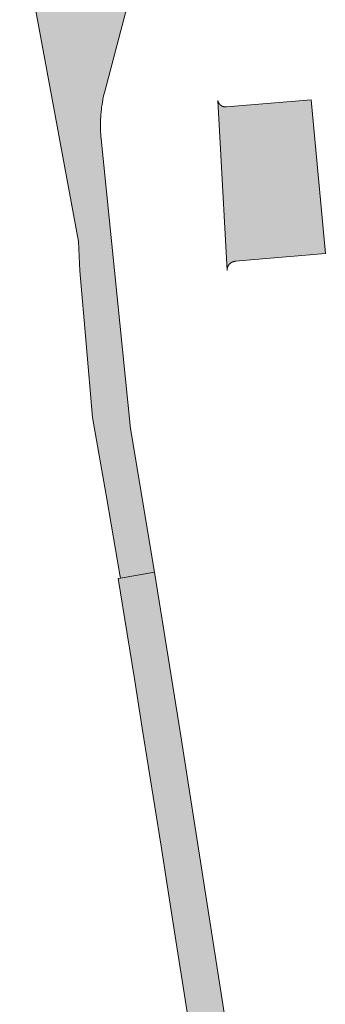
# Model space of a CAD drawing. Extents: x 97094 to 109644, y 463509 to 471969.
# Tile 293 of 362: x 103990 to 104005, y 469703 to 469752. Entities that reach past the tile are written whole.
import ezdxf

# ---------------------------------------------------------------- set-up
doc = ezdxf.new("R2010")
doc.units = 0
doc.layers.add('109 Onkruidbestrijding elementen', color=6, linetype='Continuous', lineweight=20, true_color=0xff00ff)

msp = doc.modelspace()

# ---------------------------------------------------------------- hatches: boundary and pattern name
at = {"layer": '109 Onkruidbestrijding elementen', "true_color": 0xff00ff}
for points in [[(103990.032, 469757.095), (103990.433, 469754.917), (103992.987, 469741.045), (103993.06, 469739.571), (103993.376, 469735.931), (103993.699, 469732.212), (103994.41, 469728.128), (103995.074, 469724.31), (103995.1, 469724.143), (103996.808, 469724.443), (103995.603, 469731.658), (103994.131, 469746.202), (103994.12, 469746.325), (103994.11, 469746.448), (103994.103, 469746.572), (103994.099, 469746.695), (103994.096, 469746.819), (103994.096, 469746.942), (103994.098, 469747.066), (103994.102, 469747.189), (103994.108, 469747.313), (103994.117, 469747.436), (103994.128, 469747.559), (103994.141, 469747.682), (103994.156, 469747.805), (103994.174, 469747.927), (103994.193, 469748.049), (103994.215, 469748.171), (103994.239, 469748.292), (103994.265, 469748.413), (103994.293, 469748.533), (103994.324, 469748.653), (103999.402, 469767.91), (104003.209, 469782.346), (104003.241, 469782.473), (104003.271, 469782.601), (104003.299, 469782.729), (104003.325, 469782.857), (104003.349, 469782.986), (104003.37, 469783.115), (104003.389, 469783.245), (104003.406, 469783.375), (104003.421, 469783.505), (104003.433, 469783.635), (104003.443, 469783.766), (104003.451, 469783.897), (104003.457, 469784.028), (104003.461, 469784.159), (104003.462, 469784.29), (104003.461, 469784.421), (104003.458, 469784.552), (104003.452, 469784.683), (104003.445, 469784.814), (104003.435, 469784.944), (104003.423, 469785.075), (104003.408, 469785.205), (104003.392, 469785.335), (104003.373, 469785.465), (104003.352, 469785.594), (104003.329, 469785.723), (104002.627, 469789.45), (103999.127, 469808.021), (103999.14, 469808.192), (103999.155, 469808.362), (103999.173, 469808.532), (103999.195, 469808.702), (103999.219, 469808.871), (103999.246, 469809.04), (103999.277, 469809.208), (103999.31, 469809.376), (103999.346, 469809.543), (103999.385, 469809.71), (103999.427, 469809.876), (103999.471, 469810.041), (103999.519, 469810.205), (103999.57, 469810.369), (103999.623, 469810.531), (103999.679, 469810.693), (103999.738, 469810.854), (103999.8, 469811.013), (103999.864, 469811.172), (103999.931, 469811.329), (104000.001, 469811.485), (104000.074, 469811.64), (104000.149, 469811.793), (104000.227, 469811.946), (104000.308, 469812.097), (104000.391, 469812.246), (104000.592, 469812.582), (104000.595, 469812.589), (104000.597, 469812.595), (104000.599, 469812.602), (104000.602, 469812.609), (104000.604, 469812.615), (104000.606, 469812.622), (104000.608, 469812.629), (104000.61, 469812.636), (104000.611, 469812.643), (104000.613, 469812.65), (104000.614, 469812.657), (104000.616, 469812.664), (104000.617, 469812.671), (104000.618, 469812.678), (104000.619, 469812.685), (104000.62, 469812.692), (104000.621, 469812.699), (104000.621, 469812.706), (104000.622, 469812.713), (104000.622, 469812.72), (104000.622, 469812.727), (104000.623, 469812.734), (104000.623, 469812.741), (104000.623, 469812.748), (104000.622, 469812.755), (104000.622, 469812.762), (104000.622, 469812.77), (104000.621, 469812.777), (104000.62, 469812.784), (104000.62, 469812.791), (104000.619, 469812.798), (104000.618, 469812.805), (104000.617, 469812.812), (104000.615, 469812.819), (104000.614, 469812.826), (104000.613, 469812.833), (104000.611, 469812.84), (104000.609, 469812.846), (104000.607, 469812.853), (104000.605, 469812.86), (104000.603, 469812.867), (104000.601, 469812.874), (104000.599, 469812.88), (104000.597, 469812.887), (104000.594, 469812.894), (104000.592, 469812.9), (104000.589, 469812.907), (104000.586, 469812.913), (104000.583, 469812.92), (104000.58, 469812.926), (104000.577, 469812.933), (104000.574, 469812.939), (104000.57, 469812.945), (104000.567, 469812.951), (104000.563, 469812.957), (104000.56, 469812.964), (104000.556, 469812.97), (104000.552, 469812.976), (104000.548, 469812.981), (104000.544, 469812.987), (104000.54, 469812.993), (104000.536, 469812.999), (104000.531, 469813.004), (104000.527, 469813.01), (104000.522, 469813.015), (104000.518, 469813.021), (104000.513, 469813.026), (104000.508, 469813.031), (104000.503, 469813.036), (104000.498, 469813.041), (104000.493, 469813.046), (104000.488, 469813.051), (104000.483, 469813.056), (104000.478, 469813.061), (104000.472, 469813.065), (104000.467, 469813.07), (104000.461, 469813.074), (104000.456, 469813.079), (104000.45, 469813.083), (104000.444, 469813.087), (104000.438, 469813.091), (104000.433, 469813.095), (104000.427, 469813.099), (104000.421, 469813.103), (104000.415, 469813.107), (104000.408, 469813.11), (104000.402, 469813.114), (104000.396, 469813.117), (103999.71, 469813.483), (103996.133, 469812.794), (103996.552, 469810.639), (103996.566, 469810.592), (103996.97, 469810.666), (103997.59, 469807.335), (103997.186, 469807.274), (103997.574, 469805.196), (103997.985, 469805.23), (104000.364, 469792.451), (103999.963, 469792.34), (104000.077, 469791.665), (103994.794, 469790.675), (103995.41, 469787.602), (103998.365, 469771.821), (103996.587, 469764.961), (103993.394, 469764.337), (103993.711, 469762.792), (103995.845, 469762.205), (103995.276, 469760.227), (103993.205, 469760.796), (103992.661, 469758.65), (103991.783, 469757.418), (103990.032, 469757.095)], [(104000, 469748.129), (104000.464, 469739.591), (104000.464, 469739.598), (104000.464, 469739.606), (104000.464, 469739.613), (104000.464, 469739.621), (104000.464, 469739.628), (104000.464, 469739.635), (104000.465, 469739.643), (104000.465, 469739.65), (104000.466, 469739.658), (104000.467, 469739.665), (104000.468, 469739.672), (104000.469, 469739.68), (104000.47, 469739.687), (104000.472, 469739.694), (104000.473, 469739.701), (104000.475, 469739.709), (104000.476, 469739.716), (104000.478, 469739.723), (104000.48, 469739.73), (104000.482, 469739.737), (104000.484, 469739.744), (104000.487, 469739.751), (104000.489, 469739.758), (104000.492, 469739.765), (104000.494, 469739.772), (104000.497, 469739.779), (104000.5, 469739.786), (104000.503, 469739.793), (104000.506, 469739.8), (104000.509, 469739.806), (104000.512, 469739.813), (104000.516, 469739.819), (104000.519, 469739.826), (104000.523, 469739.832), (104000.527, 469739.839), (104000.53, 469739.845), (104000.534, 469739.851), (104000.538, 469739.858), (104000.543, 469739.864), (104000.547, 469739.87), (104000.551, 469739.876), (104000.556, 469739.882), (104000.56, 469739.888), (104000.565, 469739.893), (104000.57, 469739.899), (104000.575, 469739.905), (104000.579, 469739.91), (104000.584, 469739.916), (104000.59, 469739.921), (104000.595, 469739.926), (104000.6, 469739.931), (104000.605, 469739.936), (104000.611, 469739.941), (104000.616, 469739.946), (104000.622, 469739.951), (104000.628, 469739.956), (104000.633, 469739.961), (104000.639, 469739.965), (104000.645, 469739.97), (104000.651, 469739.974), (104000.657, 469739.978), (104000.663, 469739.982), (104000.67, 469739.986), (104000.676, 469739.99), (104000.682, 469739.994), (104000.689, 469739.998), (104000.695, 469740.001), (104000.702, 469740.005), (104000.708, 469740.008), (104000.715, 469740.012), (104000.722, 469740.015), (104000.728, 469740.018), (104000.735, 469740.021), (104000.742, 469740.024), (104000.749, 469740.026), (104000.756, 469740.029), (104000.763, 469740.032), (104000.77, 469740.034), (104000.777, 469740.036), (104000.784, 469740.038), (104000.791, 469740.04), (104000.798, 469740.042), (104000.805, 469740.044), (104000.813, 469740.046), (104000.82, 469740.047), (104000.827, 469740.049), (104000.834, 469740.05), (104000.842, 469740.051), (104000.849, 469740.052), (104000.856, 469740.053), (104000.864, 469740.054), (104000.871, 469740.055), (104005.405, 469740.453), (104004.692, 469748.163), (104000.433, 469747.807), (104000.426, 469747.806), (104000.419, 469747.806), (104000.413, 469747.806), (104000.406, 469747.806), (104000.399, 469747.806), (104000.392, 469747.806), (104000.386, 469747.806), (104000.379, 469747.806), (104000.372, 469747.806), (104000.365, 469747.807), (104000.359, 469747.807), (104000.352, 469747.808), (104000.345, 469747.809), (104000.338, 469747.81), (104000.332, 469747.811), (104000.325, 469747.812), (104000.318, 469747.813), (104000.312, 469747.815), (104000.305, 469747.816), (104000.298, 469747.818), (104000.292, 469747.82), (104000.285, 469747.821), (104000.279, 469747.823), (104000.272, 469747.825), (104000.266, 469747.828), (104000.26, 469747.83), (104000.253, 469747.832), (104000.247, 469747.835), (104000.241, 469747.837), (104000.234, 469747.84), (104000.228, 469747.843), (104000.222, 469747.846), (104000.216, 469747.849), (104000.21, 469747.852), (104000.204, 469747.855), (104000.198, 469747.858), (104000.192, 469747.862), (104000.186, 469747.865), (104000.181, 469747.869), (104000.175, 469747.872), (104000.169, 469747.876), (104000.164, 469747.88), (104000.158, 469747.884), (104000.153, 469747.888), (104000.147, 469747.892), (104000.142, 469747.896), (104000.137, 469747.901), (104000.132, 469747.905), (104000.127, 469747.91), (104000.122, 469747.914), (104000.117, 469747.919), (104000.112, 469747.923), (104000.107, 469747.928), (104000.102, 469747.933), (104000.098, 469747.938), (104000.093, 469747.943), (104000.089, 469747.948), (104000.084, 469747.953), (104000.08, 469747.959), (104000.076, 469747.964), (104000.072, 469747.97), (104000.068, 469747.975), (104000.064, 469747.981), (104000.06, 469747.986), (104000.056, 469747.992), (104000.053, 469747.998), (104000.049, 469748.003), (104000.046, 469748.009), (104000.042, 469748.015), (104000.039, 469748.021), (104000.036, 469748.027), (104000.033, 469748.033), (104000.03, 469748.039), (104000.027, 469748.045), (104000.025, 469748.052), (104000.022, 469748.058), (104000.019, 469748.064), (104000.017, 469748.07), (104000.015, 469748.077), (104000.012, 469748.083), (104000.01, 469748.09), (104000.008, 469748.096), (104000.006, 469748.103), (104000.005, 469748.109), (104000.003, 469748.116), (104000.001, 469748.122), (104000, 469748.129)], [(104001.281, 469684.61), (104001.839, 469681.397), (103997.331, 469680.799), (103994.818, 469680.404), (103995.3, 469677.497), (103995.621, 469675.319), (103995.99, 469672.959), (103996.372, 469670.589), (103997.311, 469664.649), (103997.69, 469662.289), (103998.051, 469659.929), (103998.991, 469653.99), (103999.37, 469651.62), (103999.74, 469649.25), (104000.681, 469643.32), (104001.05, 469640.95), (104001.44, 469638.59), (104002.945, 469639.609), (103997.894, 469672.139), (104003.714, 469680.613), (103998.121, 469716.328), (103996.808, 469724.443), (103995.1, 469724.143), (103994.985, 469724.123), (103995.441, 469721.339), (103995.821, 469718.98), (103996.201, 469716.609), (103997.142, 469710.679), (103997.52, 469708.31), (103997.891, 469705.939), (103998.831, 469700.019), (103999.21, 469697.65), (103999.591, 469695.28), (104000.53, 469689.35), (104000.91, 469686.99), (104001.281, 469684.61)]]:
    msp.add_hatch(color=6, dxfattribs=at).paths.add_polyline_path(points)

# ---------------------------------------------------------------- linework, layer by layer
at = {"layer": '109 Onkruidbestrijding elementen', "color": 3, "true_color": 0x00ff00}
for points in [[(103990.433, 469754.917), (103992.987, 469741.045), (103993.06, 469739.571), (103993.376, 469735.931), (103993.699, 469732.212), (103994.41, 469728.128), (103995.074, 469724.31), (103995.1, 469724.143), (103996.808, 469724.443), (103995.603, 469731.658), (103994.131, 469746.202), (103994.12, 469746.325), (103994.11, 469746.448), (103994.103, 469746.572), (103994.099, 469746.695), (103994.096, 469746.819), (103994.096, 469746.942), (103994.098, 469747.066), (103994.102, 469747.189), (103994.108, 469747.313), (103994.117, 469747.436), (103994.128, 469747.559), (103994.141, 469747.682), (103994.156, 469747.805), (103994.174, 469747.927), (103994.193, 469748.049), (103994.215, 469748.171), (103994.239, 469748.292), (103994.265, 469748.413), (103994.293, 469748.533), (103994.324, 469748.653), (103999.402, 469767.91)], [(104003.714, 469680.613), (103998.121, 469716.328), (103996.808, 469724.443), (103995.1, 469724.143), (103994.985, 469724.123), (103995.441, 469721.339), (103995.821, 469718.98), (103996.201, 469716.609), (103997.142, 469710.679), (103997.52, 469708.31), (103997.891, 469705.939), (103998.831, 469700.019)]]:
    msp.add_lwpolyline(points, dxfattribs=at)
msp.add_lwpolyline([(104000, 469748.129), (104000.464, 469739.591), (104000.464, 469739.598), (104000.464, 469739.606), (104000.464, 469739.613), (104000.464, 469739.621), (104000.464, 469739.628), (104000.464, 469739.635), (104000.465, 469739.643), (104000.465, 469739.65), (104000.466, 469739.658), (104000.467, 469739.665), (104000.468, 469739.672), (104000.469, 469739.68), (104000.47, 469739.687), (104000.472, 469739.694), (104000.473, 469739.701), (104000.475, 469739.709), (104000.476, 469739.716), (104000.478, 469739.723), (104000.48, 469739.73), (104000.482, 469739.737), (104000.484, 469739.744), (104000.487, 469739.751), (104000.489, 469739.758), (104000.492, 469739.765), (104000.494, 469739.772), (104000.497, 469739.779), (104000.5, 469739.786), (104000.503, 469739.793), (104000.506, 469739.8), (104000.509, 469739.806), (104000.512, 469739.813), (104000.516, 469739.819), (104000.519, 469739.826), (104000.523, 469739.832), (104000.527, 469739.839), (104000.53, 469739.845), (104000.534, 469739.851), (104000.538, 469739.858), (104000.543, 469739.864), (104000.547, 469739.87), (104000.551, 469739.876), (104000.556, 469739.882), (104000.56, 469739.888), (104000.565, 469739.893), (104000.57, 469739.899), (104000.575, 469739.905), (104000.579, 469739.91), (104000.584, 469739.916), (104000.59, 469739.921), (104000.595, 469739.926), (104000.6, 469739.931), (104000.605, 469739.936), (104000.611, 469739.941), (104000.616, 469739.946), (104000.622, 469739.951), (104000.628, 469739.956), (104000.633, 469739.961), (104000.639, 469739.965), (104000.645, 469739.97), (104000.651, 469739.974), (104000.657, 469739.978), (104000.663, 469739.982), (104000.67, 469739.986), (104000.676, 469739.99), (104000.682, 469739.994), (104000.689, 469739.998), (104000.695, 469740.001), (104000.702, 469740.005), (104000.708, 469740.008), (104000.715, 469740.012), (104000.722, 469740.015), (104000.728, 469740.018), (104000.735, 469740.021), (104000.742, 469740.024), (104000.749, 469740.026), (104000.756, 469740.029), (104000.763, 469740.032), (104000.77, 469740.034), (104000.777, 469740.036), (104000.784, 469740.038), (104000.791, 469740.04), (104000.798, 469740.042), (104000.805, 469740.044), (104000.813, 469740.046), (104000.82, 469740.047), (104000.827, 469740.049), (104000.834, 469740.05), (104000.842, 469740.051), (104000.849, 469740.052), (104000.856, 469740.053), (104000.864, 469740.054), (104000.871, 469740.055), (104005.405, 469740.453), (104004.692, 469748.163), (104000.433, 469747.807), (104000.426, 469747.806), (104000.419, 469747.806), (104000.413, 469747.806), (104000.406, 469747.806), (104000.399, 469747.806), (104000.392, 469747.806), (104000.386, 469747.806), (104000.379, 469747.806), (104000.372, 469747.806), (104000.365, 469747.807), (104000.359, 469747.807), (104000.352, 469747.808), (104000.345, 469747.809), (104000.338, 469747.81), (104000.332, 469747.811), (104000.325, 469747.812), (104000.318, 469747.813), (104000.312, 469747.815), (104000.305, 469747.816), (104000.298, 469747.818), (104000.292, 469747.82), (104000.285, 469747.821), (104000.279, 469747.823), (104000.272, 469747.825), (104000.266, 469747.828), (104000.26, 469747.83), (104000.253, 469747.832), (104000.247, 469747.835), (104000.241, 469747.837), (104000.234, 469747.84), (104000.228, 469747.843), (104000.222, 469747.846), (104000.216, 469747.849), (104000.21, 469747.852), (104000.204, 469747.855), (104000.198, 469747.858), (104000.192, 469747.862), (104000.186, 469747.865), (104000.181, 469747.869), (104000.175, 469747.872), (104000.169, 469747.876), (104000.164, 469747.88), (104000.158, 469747.884), (104000.153, 469747.888), (104000.147, 469747.892), (104000.142, 469747.896), (104000.137, 469747.901), (104000.132, 469747.905), (104000.127, 469747.91), (104000.122, 469747.914), (104000.117, 469747.919), (104000.112, 469747.923), (104000.107, 469747.928), (104000.102, 469747.933), (104000.098, 469747.938), (104000.093, 469747.943), (104000.089, 469747.948), (104000.084, 469747.953), (104000.08, 469747.959), (104000.076, 469747.964), (104000.072, 469747.97), (104000.068, 469747.975), (104000.064, 469747.981), (104000.06, 469747.986), (104000.056, 469747.992), (104000.053, 469747.998), (104000.049, 469748.003), (104000.046, 469748.009), (104000.042, 469748.015), (104000.039, 469748.021), (104000.036, 469748.027), (104000.033, 469748.033), (104000.03, 469748.039), (104000.027, 469748.045), (104000.025, 469748.052), (104000.022, 469748.058), (104000.019, 469748.064), (104000.017, 469748.07), (104000.015, 469748.077), (104000.012, 469748.083), (104000.01, 469748.09), (104000.008, 469748.096), (104000.006, 469748.103), (104000.005, 469748.109), (104000.003, 469748.116), (104000.001, 469748.122), (104000, 469748.129)], close=True, dxfattribs=at)

doc.saveas('drawing.dxf')
